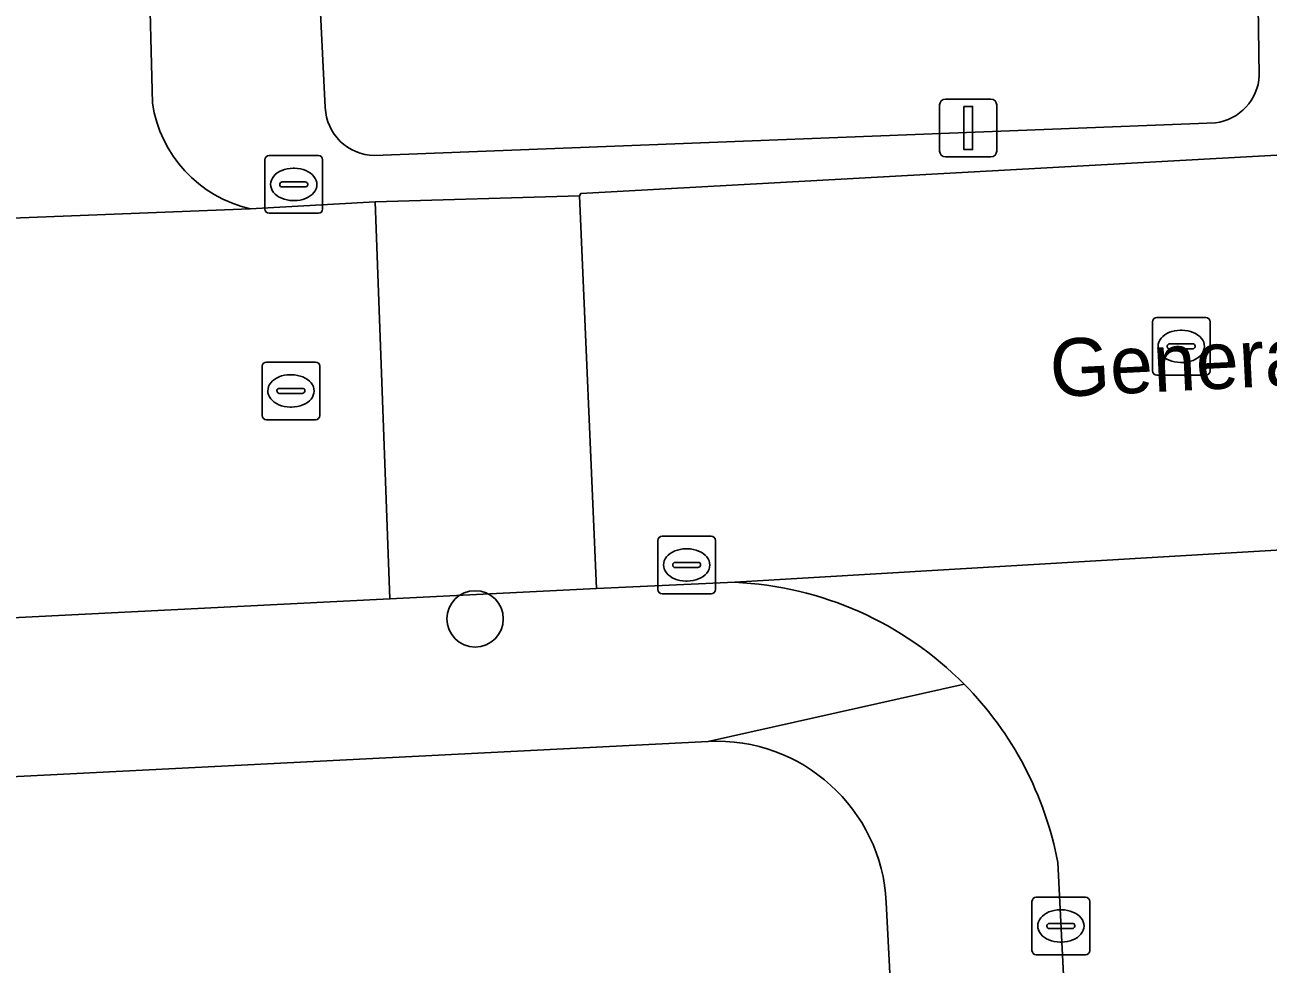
# Model space of a CAD drawing. Extents: x 161084 to 161928, y 385354 to 386522.
# Drawn here: x 161664.83 to 161686.37, y 386245.7 to 386261.98 of the extents above; entities that cross this region are included whole.
import ezdxf

# ---------------------------------------------------------------- set-up
doc = ezdxf.new("R2010")
doc.units = 0
for name, color, linetype in [('IMGEO_Boom', 7, 'Continuous'), ('IMGEO_Erf', 7, 'Continuous'), ('IMGEO_Groenvoorziening', 7, 'Continuous'), ('IMGEO_Kolk', 7, 'Continuous'), ('IMGEO_Lichtmast', 7, 'Continuous'), ('IMGEO_Openbare_ruimte_label', 7, 'Continuous'), ('IMGEO_Parkeervlak_open', 7, 'Continuous'), ('IMGEO_Rijbaan_lokaal_open', 7, 'Continuous'), ('IMGEO_Rioolput', 7, 'Continuous'), ('IMGEO_Voetpad_open', 7, 'Continuous')]:
    doc.layers.add(name, color=color, linetype=linetype)

msp = doc.modelspace()

# ---------------------------------------------------------------- linework, layer by layer
at = {"layer": 'IMGEO_Boom'}
msp.add_circle((161672.627, 386251.682), 0.489, dxfattribs=at)
at = {"layer": 'IMGEO_Erf'}
for points in [[(161676.667, 386249.558), (161657.17, 386248.571)], [(161683.236, 386179.584), (161679.752, 386246.768)]]:
    msp.add_lwpolyline(points, dxfattribs=at)
msp.add_arc((161676.811, 386246.617), 2.945, 2.9487, 92.8004, dxfattribs=at)
at = {"layer": 'IMGEO_Groenvoorziening'}
for points in [[(161686.145, 386265.929), (161669.804, 386265.115), (161670.031, 386260.545)], [(161686.214, 386261.102), (161686.145, 386265.929)], [(161670.882, 386259.713), (161685.454, 386260.28)]]:
    msp.add_lwpolyline(points, dxfattribs=at)
for centre, radius, start, end in [((161685.347, 386261.141), 0.868, 277.0902, 357.3985), ((161670.897, 386260.579), 0.866, 182.2581, 269.0355)]:
    msp.add_arc(centre, radius, start, end, dxfattribs=at)
at = {"layer": 'IMGEO_Kolk'}
for p, q in [((161669.059, 386259.713), (161669.911, 386259.713)), ((161668.984, 386258.787), (161668.984, 386259.639)), ((161669.472, 386259.493), (161669.497, 386259.493)), ((161669.985, 386259.639), (161669.985, 386258.787)), ((161669.286, 386259.256), (161669.684, 386259.256)), ((161669.243, 386259.207), (161669.243, 386259.219)), ((161669.681, 386259.17), (161669.283, 386259.17)), ((161669.727, 386259.219), (161669.727, 386259.207)), ((161669.495, 386258.933), (161669.47, 386258.933)), ((161669.911, 386258.713), (161669.059, 386258.713)), ((161675.792, 386252.191), (161675.792, 386253.043)), ((161675.867, 386253.117), (161676.719, 386253.117)), ((161676.793, 386253.043), (161676.793, 386252.191)), ((161676.28, 386252.897), (161676.305, 386252.897)), ((161676.051, 386252.611), (161676.051, 386252.623)), ((161676.489, 386252.574), (161676.091, 386252.574)), ((161676.094, 386252.66), (161676.492, 386252.66)), ((161676.535, 386252.623), (161676.535, 386252.611)), ((161676.303, 386252.337), (161676.278, 386252.337)), ((161676.719, 386252.117), (161675.867, 386252.117)), ((161682.276, 386245.933), (161682.276, 386246.785)), ((161682.351, 386246.859), (161683.203, 386246.859)), ((161683.277, 386246.785), (161683.277, 386245.933)), ((161682.764, 386246.639), (161682.789, 386246.639)), ((161682.535, 386246.353), (161682.535, 386246.365)), ((161682.973, 386246.316), (161682.575, 386246.316)), ((161682.578, 386246.402), (161682.976, 386246.402)), ((161683.019, 386246.365), (161683.019, 386246.353)), ((161682.787, 386246.079), (161682.762, 386246.079)), ((161683.203, 386245.859), (161682.351, 386245.859))]:
    msp.add_line(p, q, dxfattribs=at)
for points in [[(161669.059, 386259.713), (161669.911, 386259.713)], [(161668.984, 386258.787), (161668.984, 386259.639)], [(161669.985, 386259.639), (161669.985, 386258.787)], [(161669.911, 386258.713), (161669.059, 386258.713)], [(161675.792, 386252.191), (161675.792, 386253.043)], [(161675.867, 386253.117), (161676.719, 386253.117)], [(161676.793, 386253.043), (161676.793, 386252.191)], [(161676.719, 386252.117), (161675.867, 386252.117)], [(161682.276, 386245.933), (161682.276, 386246.785)], [(161682.351, 386246.859), (161683.203, 386246.859)], [(161683.277, 386246.785), (161683.277, 386245.933)], [(161683.203, 386245.859), (161682.351, 386245.859)]]:
    msp.add_lwpolyline(points, dxfattribs=at)
for centre, radius, start, end in [((161669.061, 386259.637), 0.0765, 91.552, 178.448), ((161669.061, 386259.637), 0.0765, 91.552, 178.448), ((161669.909, 386259.637), 0.0765, 1.552, 88.448), ((161669.909, 386259.637), 0.0765, 1.552, 88.448), ((161669.283, 386259.216), 0.0403, 85.8775, 175.7526), ((161669.688, 386259.218), 0.0386, 1.7309, 96.639), ((161669.28, 386259.206), 0.0366, 178.938, 274.7102), ((161669.684, 386259.213), 0.043, 264.8664, 352.4533), ((161669.061, 386258.789), 0.0765, 181.552, 268.448), ((161669.061, 386258.789), 0.0765, 181.552, 268.448), ((161669.909, 386258.789), 0.0765, 271.552, 358.448), ((161669.909, 386258.789), 0.0765, 271.552, 358.448), ((161675.869, 386253.041), 0.0765, 91.552, 178.448), ((161675.869, 386253.041), 0.0765, 91.552, 178.448), ((161676.717, 386253.041), 0.0765, 1.552, 88.448), ((161676.717, 386253.041), 0.0765, 1.552, 88.448), ((161676.091, 386252.62), 0.0403, 85.8775, 175.7526), ((161676.088, 386252.61), 0.0366, 178.938, 274.7102), ((161676.492, 386252.617), 0.043, 264.8664, 352.4533), ((161676.496, 386252.622), 0.0386, 1.7309, 96.639), ((161675.869, 386252.193), 0.0765, 181.552, 268.448), ((161675.869, 386252.193), 0.0765, 181.552, 268.448), ((161676.717, 386252.193), 0.0765, 271.552, 358.448), ((161676.717, 386252.193), 0.0765, 271.552, 358.448), ((161682.353, 386246.783), 0.0765, 91.552, 178.448), ((161682.353, 386246.783), 0.0765, 91.552, 178.448), ((161683.201, 386246.783), 0.0765, 1.552, 88.448), ((161683.201, 386246.783), 0.0765, 1.552, 88.448), ((161682.575, 386246.362), 0.0403, 85.8775, 175.7526), ((161682.572, 386246.352), 0.0366, 178.938, 274.7102), ((161682.976, 386246.359), 0.043, 264.8664, 352.4533), ((161682.98, 386246.364), 0.0386, 1.7309, 96.639), ((161682.353, 386245.935), 0.0765, 181.552, 268.448), ((161682.353, 386245.935), 0.0765, 181.552, 268.448), ((161683.201, 386245.935), 0.0765, 271.552, 358.448), ((161683.201, 386245.935), 0.0765, 271.552, 358.448)]:
    msp.add_arc(centre, radius, start, end, dxfattribs=at)
for centre, major_axis, ratio, start_param, end_param in [((161669.471, 386259.213), (-0.387, 0.002), 0.722429, 4.712389, 7.853982), ((161669.496, 386259.213), (-0.39, 0.002), 0.717154, 1.570796, 4.712389), ((161676.279, 386252.617), (-0.387, 0.002), 0.722429, 4.712389, 7.853982), ((161676.304, 386252.617), (-0.39, 0.002), 0.717154, 1.570796, 4.712389), ((161682.763, 386246.359), (-0.387, 0.002), 0.722429, 4.712389, 7.853982), ((161682.788, 386246.359), (-0.39, 0.002), 0.717154, 1.570796, 4.712389)]:
    msp.add_ellipse(centre, major_axis=major_axis, ratio=ratio, start_param=start_param, end_param=end_param, dxfattribs=at)
at = {"layer": 'IMGEO_Lichtmast'}
for p, q in [((161680.676, 386259.791), (161680.676, 386260.591)), ((161680.676, 386260.591), (161680.676, 386259.791)), ((161680.776, 386260.691), (161681.566, 386260.691)), ((161681.566, 386260.691), (161680.776, 386260.691)), ((161681.666, 386260.591), (161681.666, 386259.791)), ((161681.666, 386259.791), (161681.666, 386260.591)), ((161681.566, 386259.691), (161680.776, 386259.691)), ((161680.776, 386259.691), (161681.566, 386259.691))]:
    msp.add_line(p, q, dxfattribs=at)
msp.add_lwpolyline([(161681.096, 386260.566), (161681.246, 386260.566), (161681.246, 386259.816), (161681.096, 386259.816), (161681.096, 386260.566)], dxfattribs=at)
for centre, start, end in [((161680.776, 386260.591), 90, 180), ((161680.776, 386260.591), 90, 180), ((161681.566, 386260.591), 0, 90), ((161681.566, 386260.591), 360, 90), ((161680.776, 386259.791), 180, 270), ((161680.776, 386259.791), 180, 270), ((161681.566, 386259.791), 270, 0), ((161681.566, 386259.791), 270, 0)]:
    msp.add_arc(centre, 0.1, start, end, dxfattribs=at)
at = {"layer": 'IMGEO_Parkeervlak_open'}
for points in [[(161667.036, 386260.622), (161666.974, 386263.109)], [(161620.838, 386256.493), (161636.014, 386257.508), (161668.729, 386258.792)]]:
    msp.add_lwpolyline(points, dxfattribs=at)
msp.add_arc((161669.223, 386260.948), 2.212, 188.4659, 257.0802, dxfattribs=at)
at = {"layer": 'IMGEO_Rijbaan_lokaal_open'}
for points in [[(161787.924, 386258.08), (161791.552, 386258.254), (161810.68, 386259.171), (161810.411, 386265.953), (161802.941, 386265.591), (161753.877, 386263.064), (161736.64, 386262.172), (161736.523, 386262.103), (161687.402, 386259.71), (161687.25, 386259.762), (161674.459, 386259.058), (161674.437, 386259.013), (161674.732, 386252.21), (161677.125, 386252.317), (161693.255, 386253.27), (161736.406, 386255.507), (161746.192, 386255.929)], [(161670.897, 386258.909), (161668.729, 386258.792), (161636.014, 386257.508), (161636.292, 386250.262), (161651.689, 386251.012), (161655.764, 386251.257), (161671.151, 386252.027)], [(161674.437, 386259.013), (161670.897, 386258.909), (161671.151, 386252.027), (161674.732, 386252.21)]]:
    msp.add_lwpolyline(points, close=True, dxfattribs=at)
for points in [[(161693.255, 386253.27), (161677.125, 386252.317)], [(161682.723, 386247.459), (161683.736, 386227.388), (161688.735, 386227.64), (161687.745, 386246.7)]]:
    msp.add_lwpolyline(points, dxfattribs=at)
for centre, radius, start, end in [((161676.854, 386246.347), 5.976, 44.6765, 87.3985), ((161676.861, 386246.355), 5.965, 10.6628, 44.6707)]:
    msp.add_arc(centre, radius, start, end, dxfattribs=at)
at = {"layer": 'IMGEO_Rioolput'}
for p, q in [((161684.437, 386256.906), (161685.289, 386256.906)), ((161684.362, 386255.98), (161684.362, 386256.832)), ((161684.85, 386256.686), (161684.875, 386256.686)), ((161685.363, 386256.832), (161685.363, 386255.98)), ((161684.664, 386256.449), (161685.062, 386256.449)), ((161684.621, 386256.4), (161684.621, 386256.412)), ((161685.059, 386256.363), (161684.661, 386256.363)), ((161685.105, 386256.412), (161685.105, 386256.4)), ((161668.935, 386255.208), (161668.935, 386256.06)), ((161669.01, 386256.134), (161669.862, 386256.134)), ((161669.936, 386256.06), (161669.936, 386255.208)), ((161684.873, 386256.126), (161684.848, 386256.126)), ((161669.423, 386255.914), (161669.448, 386255.914)), ((161685.289, 386255.906), (161684.437, 386255.906)), ((161669.194, 386255.628), (161669.194, 386255.64)), ((161669.632, 386255.591), (161669.234, 386255.591)), ((161669.237, 386255.677), (161669.635, 386255.677)), ((161669.678, 386255.64), (161669.678, 386255.628)), ((161669.446, 386255.354), (161669.421, 386255.354)), ((161669.862, 386255.134), (161669.01, 386255.134))]:
    msp.add_line(p, q, dxfattribs=at)
for points in [[(161684.437, 386256.906), (161685.289, 386256.906)], [(161684.362, 386255.98), (161684.362, 386256.832)], [(161685.363, 386256.832), (161685.363, 386255.98)], [(161668.935, 386255.208), (161668.935, 386256.06)], [(161669.01, 386256.134), (161669.862, 386256.134)], [(161669.936, 386256.06), (161669.936, 386255.208)], [(161685.289, 386255.906), (161684.437, 386255.906)], [(161669.862, 386255.134), (161669.01, 386255.134)]]:
    msp.add_lwpolyline(points, dxfattribs=at)
for centre, radius, start, end in [((161684.439, 386256.83), 0.0765, 91.552, 178.448), ((161684.439, 386256.83), 0.0765, 91.552, 178.448), ((161685.287, 386256.83), 0.0765, 1.552, 88.448), ((161685.287, 386256.83), 0.0765, 1.552, 88.448), ((161684.661, 386256.409), 0.0403, 85.8775, 175.7526), ((161685.066, 386256.411), 0.0386, 1.7309, 96.639), ((161684.658, 386256.399), 0.0366, 178.938, 274.7102), ((161685.062, 386256.406), 0.043, 264.8664, 352.4533), ((161669.012, 386256.058), 0.0765, 91.552, 178.448), ((161669.012, 386256.058), 0.0765, 91.552, 178.448), ((161669.86, 386256.058), 0.0765, 1.552, 88.448), ((161669.86, 386256.058), 0.0765, 1.552, 88.448), ((161684.439, 386255.982), 0.0765, 181.552, 268.448), ((161684.439, 386255.982), 0.0765, 181.552, 268.448), ((161685.287, 386255.982), 0.0765, 271.552, 358.448), ((161685.287, 386255.982), 0.0765, 271.552, 358.448), ((161669.234, 386255.637), 0.0403, 85.8775, 175.7526), ((161669.231, 386255.627), 0.0366, 178.938, 274.7102), ((161669.635, 386255.634), 0.043, 264.8664, 352.4533), ((161669.639, 386255.639), 0.0386, 1.7309, 96.639), ((161669.012, 386255.21), 0.0765, 181.552, 268.448), ((161669.012, 386255.21), 0.0765, 181.552, 268.448), ((161669.86, 386255.21), 0.0765, 271.552, 358.448), ((161669.86, 386255.21), 0.0765, 271.552, 358.448)]:
    msp.add_arc(centre, radius, start, end, dxfattribs=at)
for centre, major_axis, ratio, start_param, end_param in [((161684.849, 386256.406), (-0.387, 0.002), 0.722429, 4.712389, 7.853982), ((161684.874, 386256.406), (-0.39, 0.002), 0.717154, 1.570796, 4.712389), ((161669.422, 386255.634), (-0.387, 0.002), 0.722429, 4.712389, 7.853982), ((161669.447, 386255.634), (-0.39, 0.002), 0.717154, 1.570796, 4.712389)]:
    msp.add_ellipse(centre, major_axis=major_axis, ratio=ratio, start_param=start_param, end_param=end_param, dxfattribs=at)
at = {"layer": 'IMGEO_Voetpad_open'}
for points in [[(161688.92, 386264.591), (161688.915, 386264.709), (161688.921, 386264.842), (161688.939, 386264.975), (161688.969, 386265.106), (161689.011, 386265.233), (161689.063, 386265.357), (161689.127, 386265.475), (161689.2, 386265.587), (161689.284, 386265.692), (161689.376, 386265.789), (161689.477, 386265.877), (161689.585, 386265.956), (161689.7, 386266.026), (161689.82, 386266.084), (161689.946, 386266.132), (161690.075, 386266.168), (161690.207, 386266.192), (161686.145, 386265.929), (161686.214, 386261.102)], [(161670.031, 386260.545), (161669.804, 386265.115), (161665.165, 386264.794)], [(161666.974, 386263.109), (161667.036, 386260.622)], [(161685.454, 386260.28), (161670.882, 386259.713)], [(161668.729, 386258.792), (161670.897, 386258.909), (161674.437, 386259.013), (161674.459, 386259.058), (161687.25, 386259.762)], [(161677.125, 386252.317), (161674.732, 386252.21), (161671.151, 386252.027), (161655.764, 386251.257), (161655.79, 386250.737), (161651.715, 386250.497), (161651.689, 386251.012), (161636.292, 386250.262), (161636.228, 386247.51), (161655.697, 386248.496), (161657.17, 386248.571), (161676.667, 386249.558), (161681.103, 386250.549)], [(161681.103, 386250.549), (161676.667, 386249.558)], [(161683.879, 386224.562), (161683.736, 386227.388), (161682.723, 386247.459)], [(161679.752, 386246.768), (161683.236, 386179.584), (161684.745, 386179.665), (161687.157, 386179.794), (161687.431, 386179.808), (161693.038, 386180.173), (161693.402, 386180.192), (161697.845, 386180.426), (161697.711, 386183.053)]]:
    msp.add_lwpolyline(points, dxfattribs=at)
for centre, radius, start, end in [((161685.347, 386261.141), 0.868, 277.0902, 357.3985), ((161669.223, 386260.948), 2.212, 188.4659, 257.0802), ((161670.897, 386260.579), 0.866, 182.2581, 269.0355), ((161676.854, 386246.347), 5.976, 44.6765, 87.3985), ((161676.861, 386246.355), 5.965, 10.6628, 44.6707), ((161676.811, 386246.617), 2.945, 2.9487, 92.8004)]:
    msp.add_arc(centre, radius, start, end, dxfattribs=at)

# ---------------------------------------------------------------- texts
at = {"layer": 'IMGEO_Openbare_ruimte_label'}
msp.add_text('Generaal van Dedemlaan', height=1, rotation=2.8653, dxfattribs=at).set_placement((161682.611, 386255.524))

doc.saveas('drawing.dxf')
